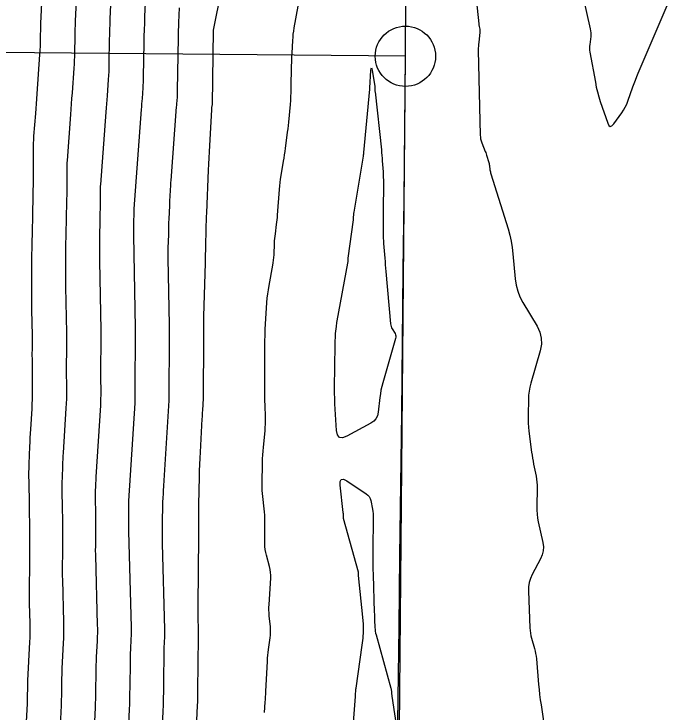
# Model space of a CAD drawing. Extents: x 1768942 to 1774819, y 723037 to 732099.
# Drawn here: x 1770555.6 to 1770610.2, y 731308.8 to 731366.6 of the extents above; entities that cross this region are included whole.
import ezdxf

# ---------------------------------------------------------------- set-up
doc = ezdxf.new("R2010")
doc.units = 0
doc.layers.add('R_Contours', color=7, linetype='Continuous')
doc.layers.add('R_Horz Alg', color=7, linetype='Continuous')

msp = doc.modelspace()

# ---------------------------------------------------------------- linework, layer by layer
at = {"layer": 'R_Contours'}
for points in [[(1770561.018, 731373.3), (1770560.682, 731366.042), (1770560.668, 731365.718), (1770560.657, 731365.394), (1770560.648, 731365.069), (1770560.642, 731364.745), (1770560.621, 731363.447), (1770560.614, 731363.122), (1770560.602, 731362.798), (1770560.585, 731362.474), (1770560.564, 731362.15), (1770560.413, 731360.1), (1770560.38, 731359.651), (1770560.347, 731359.201), (1770560.314, 731358.752), (1770560.28, 731358.303), (1770559.997, 731354.514), (1770559.983, 731354.304), (1770559.974, 731354.093), (1770559.969, 731353.883), (1770559.969, 731353.672), (1770559.977, 731352.828), (1770559.978, 731352.617), (1770559.978, 731352.406), (1770559.976, 731352.195), (1770559.972, 731351.984), (1770559.93, 731349.88), (1770559.925, 731349.646), (1770559.92, 731349.413), (1770559.915, 731349.179), (1770559.909, 731348.946), (1770559.886, 731348.012), (1770559.881, 731347.778), (1770559.877, 731347.545), (1770559.874, 731347.311), (1770559.873, 731347.078), (1770559.868, 731345.439), (1770559.868, 731345.088), (1770559.869, 731344.737), (1770559.873, 731344.386), (1770559.878, 731344.034), (1770559.943, 731340.221), (1770559.947, 731339.974), (1770559.948, 731339.728), (1770559.949, 731339.482), (1770559.948, 731339.236), (1770559.94, 731338.251), (1770559.938, 731338.004), (1770559.937, 731337.758), (1770559.938, 731337.512), (1770559.939, 731337.265), (1770559.951, 731335.496), (1770559.95, 731335.119), (1770559.943, 731334.742), (1770559.929, 731334.366), (1770559.909, 731333.989), (1770559.677, 731330.261), (1770559.661, 731330), (1770559.647, 731329.739), (1770559.635, 731329.478), (1770559.624, 731329.217), (1770559.582, 731328.172), (1770559.574, 731327.911), (1770559.569, 731327.65), (1770559.568, 731327.389), (1770559.572, 731327.128), (1770559.601, 731325.704), (1770559.607, 731325.383), (1770559.612, 731325.062), (1770559.615, 731324.742), (1770559.617, 731324.421), (1770559.621, 731323.042), (1770559.622, 731322.77), (1770559.621, 731322.497), (1770559.619, 731322.224), (1770559.616, 731321.952), (1770559.601, 731320.861), (1770559.598, 731320.588), (1770559.599, 731320.315), (1770559.602, 731320.043), (1770559.608, 731319.77), (1770559.705, 731316.234), (1770559.713, 731315.799), (1770559.711, 731315.363), (1770559.702, 731314.928), (1770559.683, 731314.493), (1770559.574, 731312.391), (1770559.562, 731312.136), (1770559.553, 731311.881), (1770559.547, 731311.627), (1770559.543, 731311.372), (1770559.533, 731310.352), (1770559.529, 731310.097), (1770559.523, 731309.842), (1770559.515, 731309.587), (1770559.504, 731309.332), (1770559.32, 731305.469)], [(1770563.851, 731372.589), (1770563.557, 731366.236), (1770563.538, 731365.802), (1770563.523, 731365.367), (1770563.511, 731364.932), (1770563.503, 731364.497), (1770563.472, 731362.563), (1770563.465, 731362.225), (1770563.452, 731361.888), (1770563.435, 731361.551), (1770563.412, 731361.214), (1770563.314, 731359.866), (1770563.289, 731359.529), (1770563.264, 731359.193), (1770563.239, 731358.856), (1770563.214, 731358.519), (1770562.764, 731352.511), (1770562.756, 731352.383), (1770562.75, 731352.255), (1770562.747, 731352.127), (1770562.747, 731352), (1770562.752, 731351.488), (1770562.753, 731351.36), (1770562.752, 731351.232), (1770562.751, 731351.104), (1770562.749, 731350.976), (1770562.723, 731349.699), (1770562.72, 731349.558), (1770562.717, 731349.416), (1770562.714, 731349.275), (1770562.711, 731349.133), (1770562.697, 731348.567), (1770562.694, 731348.425), (1770562.691, 731348.283), (1770562.69, 731348.142), (1770562.689, 731348), (1770562.686, 731347.006), (1770562.686, 731346.793), (1770562.687, 731346.58), (1770562.689, 731346.367), (1770562.692, 731346.154), (1770562.79, 731340.428), (1770562.794, 731340.092), (1770562.797, 731339.757), (1770562.797, 731339.421), (1770562.796, 731339.086), (1770562.784, 731337.648), (1770562.782, 731337.36), (1770562.782, 731337.072), (1770562.782, 731336.784), (1770562.783, 731336.497), (1770562.791, 731335.345), (1770562.79, 731335.057), (1770562.785, 731334.77), (1770562.774, 731334.482), (1770562.759, 731334.195), (1770562.391, 731328.285), (1770562.382, 731328.123), (1770562.373, 731327.96), (1770562.365, 731327.798), (1770562.358, 731327.636), (1770562.332, 731326.987), (1770562.327, 731326.825), (1770562.324, 731326.662), (1770562.324, 731326.5), (1770562.326, 731326.337), (1770562.344, 731325.453), (1770562.348, 731325.253), (1770562.351, 731325.054), (1770562.353, 731324.855), (1770562.354, 731324.656), (1770562.357, 731323.799), (1770562.357, 731323.629), (1770562.357, 731323.46), (1770562.355, 731323.291), (1770562.353, 731323.121), (1770562.344, 731322.443), (1770562.343, 731322.274), (1770562.343, 731322.104), (1770562.345, 731321.935), (1770562.349, 731321.766), (1770562.506, 731316.029), (1770562.511, 731315.694), (1770562.511, 731315.359), (1770562.503, 731315.023), (1770562.489, 731314.688), (1770562.419, 731313.347), (1770562.404, 731313.012), (1770562.392, 731312.677), (1770562.383, 731312.341), (1770562.378, 731312.006), (1770562.364, 731310.572), (1770562.359, 731310.222), (1770562.351, 731309.871), (1770562.339, 731309.521), (1770562.324, 731309.17), (1770562.051, 731303.452)], [(1770593.414, 731372.602), (1770594.121, 731365.835), (1770594.128, 731365.777), (1770594.137, 731365.719), (1770594.147, 731365.661), (1770594.159, 731365.603), (1770594.212, 731365.373), (1770594.222, 731365.316), (1770594.228, 731365.258), (1770594.228, 731365.2), (1770594.223, 731365.142), (1770594.119, 731364.293), (1770594.102, 731364.132), (1770594.091, 731363.97), (1770594.086, 731363.809), (1770594.087, 731363.647), (1770594.247, 731356.611), (1770594.258, 731356.448), (1770594.283, 731356.287), (1770594.322, 731356.129), (1770594.376, 731355.974), (1770594.661, 731355.249), (1770594.699, 731355.151), (1770594.734, 731355.052), (1770594.768, 731354.953), (1770594.8, 731354.852), (1770594.933, 731354.417), (1770594.957, 731354.332), (1770594.977, 731354.247), (1770594.994, 731354.161), (1770595.008, 731354.074), (1770595.055, 731353.726), (1770595.069, 731353.64), (1770595.086, 731353.554), (1770595.107, 731353.469), (1770595.131, 731353.384), (1770596.549, 731348.826), (1770596.691, 731348.321), (1770596.806, 731347.811), (1770596.895, 731347.296), (1770596.956, 731346.775), (1770597.145, 731344.681), (1770597.22, 731344.167), (1770597.351, 731343.67), (1770597.538, 731343.192), (1770597.78, 731342.732), (1770598.957, 731340.766), (1770599.188, 731340.281), (1770599.308, 731339.781), (1770599.318, 731339.267), (1770599.218, 731338.739), (1770598.435, 731336.039), (1770598.353, 731335.716), (1770598.292, 731335.39), (1770598.254, 731335.061), (1770598.236, 731334.728), (1770598.211, 731333.39), (1770598.211, 731333.056), (1770598.224, 731332.722), (1770598.248, 731332.389), (1770598.285, 731332.057), (1770598.51, 731330.33), (1770598.545, 731330.079), (1770598.585, 731329.829), (1770598.628, 731329.579), (1770598.676, 731329.33), (1770598.878, 731328.335), (1770598.921, 731328.086), (1770598.95, 731327.835), (1770598.965, 731327.584), (1770598.966, 731327.331), (1770598.931, 731325.854), (1770598.933, 731325.524), (1770598.954, 731325.196), (1770598.996, 731324.87), (1770599.057, 731324.546), (1770599.433, 731322.842), (1770599.48, 731322.49), (1770599.465, 731322.146), (1770599.387, 731321.811), (1770599.246, 731321.485), (1770598.559, 731320.196), (1770598.411, 731319.869), (1770598.309, 731319.531), (1770598.254, 731319.182), (1770598.245, 731318.822), (1770598.371, 731315.769), (1770598.386, 731315.55), (1770598.414, 731315.334), (1770598.454, 731315.12), (1770598.507, 731314.907), (1770598.742, 731314.062), (1770598.795, 731313.85), (1770598.839, 731313.635), (1770598.873, 731313.42), (1770598.898, 731313.202), (1770599.084, 731311.088), (1770599.125, 731310.663), (1770599.173, 731310.239), (1770599.227, 731309.815), (1770599.288, 731309.393), (1770599.552, 731307.647)], [(1770558.018, 731370.409), (1770557.807, 731365.848), (1770557.798, 731365.634), (1770557.791, 731365.42), (1770557.785, 731365.206), (1770557.781, 731364.992), (1770557.767, 731364.136), (1770557.763, 731363.922), (1770557.755, 731363.708), (1770557.743, 731363.494), (1770557.729, 731363.28), (1770557.491, 731360.03), (1770557.461, 731359.62), (1770557.431, 731359.21), (1770557.4, 731358.801), (1770557.37, 731358.391), (1770557.229, 731356.518), (1770557.21, 731356.225), (1770557.198, 731355.931), (1770557.191, 731355.638), (1770557.191, 731355.344), (1770557.202, 731354.168), (1770557.203, 731353.874), (1770557.203, 731353.58), (1770557.2, 731353.286), (1770557.195, 731352.992), (1770557.136, 731350.06), (1770557.13, 731349.734), (1770557.123, 731349.409), (1770557.115, 731349.084), (1770557.107, 731348.758), (1770557.075, 731347.457), (1770557.068, 731347.132), (1770557.062, 731346.807), (1770557.059, 731346.481), (1770557.057, 731346.156), (1770557.05, 731343.692), (1770557.05, 731343.292), (1770557.051, 731342.893), (1770557.055, 731342.494), (1770557.061, 731342.095), (1770557.097, 731340.014), (1770557.099, 731339.857), (1770557.1, 731339.7), (1770557.1, 731339.543), (1770557.099, 731339.386), (1770557.094, 731338.758), (1770557.093, 731338.601), (1770557.093, 731338.444), (1770557.093, 731338.287), (1770557.094, 731338.129), (1770557.111, 731335.515), (1770557.11, 731335.115), (1770557.103, 731334.715), (1770557.088, 731334.315), (1770557.067, 731333.915), (1770556.962, 731332.237), (1770556.941, 731331.878), (1770556.922, 731331.518), (1770556.904, 731331.158), (1770556.889, 731330.798), (1770556.832, 731329.358), (1770556.82, 731328.998), (1770556.814, 731328.638), (1770556.813, 731328.278), (1770556.818, 731327.918), (1770556.858, 731325.955), (1770556.866, 731325.513), (1770556.872, 731325.071), (1770556.877, 731324.629), (1770556.879, 731324.186), (1770556.886, 731322.286), (1770556.886, 731321.91), (1770556.885, 731321.534), (1770556.883, 731321.158), (1770556.878, 731320.782), (1770556.858, 731319.278), (1770556.854, 731318.902), (1770556.855, 731318.527), (1770556.859, 731318.151), (1770556.868, 731317.775), (1770556.912, 731316.157), (1770556.919, 731315.762), (1770556.918, 731315.368), (1770556.909, 731314.973), (1770556.893, 731314.579), (1770556.728, 731311.404), (1770556.72, 731311.245), (1770556.714, 731311.086), (1770556.71, 731310.927), (1770556.708, 731310.768), (1770556.702, 731310.131), (1770556.699, 731309.972), (1770556.696, 731309.812), (1770556.69, 731309.653), (1770556.683, 731309.494), (1770556.588, 731307.485)], [(1770566.587, 731369.793), (1770566.431, 731366.43), (1770566.408, 731365.885), (1770566.389, 731365.34), (1770566.375, 731364.795), (1770566.364, 731364.25), (1770566.319, 731361.427), (1770566.314, 731361.203), (1770566.306, 731360.978), (1770566.294, 731360.754), (1770566.279, 731360.529), (1770566.214, 731359.632), (1770566.197, 731359.408), (1770566.181, 731359.184), (1770566.164, 731358.959), (1770566.147, 731358.735), (1770565.531, 731350.507), (1770565.528, 731350.462), (1770565.526, 731350.417), (1770565.525, 731350.372), (1770565.525, 731350.327), (1770565.527, 731350.148), (1770565.527, 731350.103), (1770565.527, 731350.058), (1770565.527, 731350.013), (1770565.526, 731349.968), (1770565.517, 731349.519), (1770565.516, 731349.47), (1770565.515, 731349.42), (1770565.514, 731349.37), (1770565.512, 731349.32), (1770565.508, 731349.121), (1770565.506, 731349.072), (1770565.506, 731349.022), (1770565.505, 731348.972), (1770565.505, 731348.922), (1770565.504, 731348.573), (1770565.504, 731348.498), (1770565.504, 731348.423), (1770565.505, 731348.349), (1770565.506, 731348.274), (1770565.636, 731340.635), (1770565.642, 731340.21), (1770565.645, 731339.785), (1770565.646, 731339.36), (1770565.644, 731338.935), (1770565.627, 731336.784), (1770565.625, 731336.585), (1770565.625, 731336.387), (1770565.625, 731336.188), (1770565.626, 731335.989), (1770565.631, 731335.194), (1770565.631, 731334.996), (1770565.627, 731334.797), (1770565.62, 731334.599), (1770565.609, 731334.4), (1770565.106, 731326.308), (1770565.102, 731326.245), (1770565.099, 731326.182), (1770565.096, 731326.118), (1770565.093, 731326.055), (1770565.083, 731325.801), (1770565.081, 731325.738), (1770565.08, 731325.674), (1770565.08, 731325.611), (1770565.08, 731325.547), (1770565.087, 731325.202), (1770565.089, 731325.124), (1770565.09, 731325.046), (1770565.091, 731324.968), (1770565.091, 731324.89), (1770565.092, 731324.555), (1770565.092, 731324.489), (1770565.092, 731324.423), (1770565.092, 731324.357), (1770565.091, 731324.291), (1770565.087, 731324.026), (1770565.087, 731323.96), (1770565.087, 731323.893), (1770565.088, 731323.827), (1770565.089, 731323.761), (1770565.306, 731315.825), (1770565.31, 731315.589), (1770565.31, 731315.354), (1770565.304, 731315.119), (1770565.295, 731314.883), (1770565.246, 731313.943), (1770565.235, 731313.707), (1770565.226, 731313.472), (1770565.22, 731313.237), (1770565.217, 731313.001), (1770565.195, 731310.793), (1770565.189, 731310.347), (1770565.178, 731309.901), (1770565.163, 731309.454), (1770565.144, 731309.008), (1770564.783, 731301.435)], [(1770570.757, 731308.105), (1770570.816, 731309.341), (1770570.829, 731309.65), (1770570.839, 731309.959), (1770570.847, 731310.268), (1770570.851, 731310.578), (1770570.894, 731314.992), (1770570.895, 731315.028), (1770570.895, 731315.063), (1770570.897, 731315.098), (1770570.898, 731315.133), (1770570.906, 731315.274), (1770570.907, 731315.31), (1770570.908, 731315.345), (1770570.908, 731315.38), (1770570.907, 731315.415), (1770570.868, 731316.842), (1770570.863, 731317.091), (1770570.86, 731317.341), (1770570.859, 731317.59), (1770570.862, 731317.84), (1770570.894, 731320.254), (1770570.9, 731320.732), (1770570.905, 731321.21), (1770570.908, 731321.688), (1770570.91, 731322.166), (1770570.915, 731324.078), (1770570.917, 731324.556), (1770570.921, 731325.034), (1770570.927, 731325.512), (1770570.934, 731325.99), (1770570.972, 731328.272), (1770570.983, 731328.789), (1770571, 731329.306), (1770571.021, 731329.823), (1770571.048, 731330.34), (1770571.204, 731333.087), (1770571.215, 731333.264), (1770571.225, 731333.44), (1770571.236, 731333.617), (1770571.246, 731333.793), (1770571.31, 731334.811), (1770571.311, 731334.832), (1770571.312, 731334.852), (1770571.312, 731334.872), (1770571.312, 731334.893), (1770571.311, 731334.975), (1770571.311, 731334.995), (1770571.311, 731335.015), (1770571.311, 731335.036), (1770571.312, 731335.056), (1770571.347, 731339.497), (1770571.348, 731339.669), (1770571.348, 731339.842), (1770571.347, 731340.014), (1770571.344, 731340.187), (1770571.332, 731340.878), (1770571.33, 731341.05), (1770571.33, 731341.223), (1770571.332, 731341.395), (1770571.336, 731341.568), (1770571.462, 731346.025), (1770571.472, 731346.371), (1770571.48, 731346.717), (1770571.489, 731347.063), (1770571.497, 731347.409), (1770571.527, 731348.793), (1770571.535, 731349.139), (1770571.546, 731349.485), (1770571.558, 731349.831), (1770571.572, 731350.177), (1770571.727, 731353.7), (1770571.75, 731354.21), (1770571.774, 731354.72), (1770571.8, 731355.229), (1770571.827, 731355.739), (1770571.99, 731358.706), (1770571.993, 731358.751), (1770571.997, 731358.795), (1770572.001, 731358.839), (1770572.007, 731358.884), (1770572.042, 731359.143), (1770572.043, 731359.154), (1770572.044, 731359.168), (1770572.045, 731359.177), (1770572.143, 731365.261), (1770572.143, 731365.27), (1770572.144, 731365.282), (1770572.145, 731365.289), (1770572.149, 731365.313), (1770572.15, 731365.316), (1770572.814, 731368.617)], [(1770602.692, 731368.385), (1770603.369, 731365.408), (1770603.398, 731365.249), (1770603.414, 731365.09), (1770603.415, 731364.93), (1770603.402, 731364.769), (1770603.322, 731364.124), (1770603.309, 731363.963), (1770603.307, 731363.802), (1770603.317, 731363.642), (1770603.34, 731363.481), (1770603.788, 731360.981), (1770603.867, 731360.58), (1770603.962, 731360.183), (1770604.072, 731359.79), (1770604.198, 731359.401), (1770604.813, 731357.608), (1770604.913, 731357.404), (1770605.031, 731357.324), (1770605.167, 731357.367), (1770605.321, 731357.534), (1770605.975, 731358.446), (1770606.129, 731358.679), (1770606.267, 731358.921), (1770606.387, 731359.171), (1770606.49, 731359.431), (1770606.909, 731360.607), (1770607.013, 731360.89), (1770607.12, 731361.172), (1770607.232, 731361.452), (1770607.348, 731361.73), (1770610.332, 731368.734)], [(1770567.61, 731301.417), (1770567.964, 731308.846), (1770567.987, 731309.388), (1770568.005, 731309.93), (1770568.018, 731310.472), (1770568.026, 731311.014), (1770568.055, 731313.997), (1770568.057, 731314.132), (1770568.061, 731314.267), (1770568.066, 731314.403), (1770568.072, 731314.538), (1770568.1, 731315.079), (1770568.106, 731315.214), (1770568.109, 731315.349), (1770568.109, 731315.485), (1770568.107, 731315.62), (1770567.912, 731322.753), (1770567.909, 731322.881), (1770567.907, 731323.008), (1770567.907, 731323.136), (1770567.908, 731323.264), (1770567.915, 731323.777), (1770567.917, 731323.903), (1770567.918, 731324.03), (1770567.919, 731324.156), (1770567.919, 731324.282), (1770567.921, 731324.787), (1770567.921, 731324.913), (1770567.922, 731325.039), (1770567.924, 731325.165), (1770567.926, 731325.291), (1770567.936, 731325.894), (1770567.939, 731326.03), (1770567.943, 731326.167), (1770567.949, 731326.303), (1770567.956, 731326.44), (1770567.987, 731326.985), (1770567.995, 731327.121), (1770568.003, 731327.258), (1770568.011, 731327.394), (1770568.019, 731327.531), (1770568.459, 731334.606), (1770568.465, 731334.715), (1770568.469, 731334.824), (1770568.471, 731334.934), (1770568.472, 731335.044), (1770568.469, 731335.482), (1770568.468, 731335.591), (1770568.468, 731335.701), (1770568.468, 731335.811), (1770568.469, 731335.92), (1770568.492, 731338.785), (1770568.495, 731339.299), (1770568.494, 731339.813), (1770568.49, 731340.327), (1770568.483, 731340.841), (1770568.388, 731346.413), (1770568.385, 731346.629), (1770568.385, 731346.845), (1770568.388, 731347.06), (1770568.393, 731347.276), (1770568.423, 731348.354), (1770568.426, 731348.463), (1770568.429, 731348.571), (1770568.431, 731348.68), (1770568.434, 731348.789), (1770568.443, 731349.224), (1770568.446, 731349.333), (1770568.449, 731349.442), (1770568.453, 731349.55), (1770568.458, 731349.659), (1770568.505, 731350.733), (1770568.513, 731350.91), (1770568.521, 731351.087), (1770568.53, 731351.264), (1770568.54, 731351.441), (1770568.578, 731352.149), (1770568.589, 731352.325), (1770568.6, 731352.502), (1770568.611, 731352.679), (1770568.624, 731352.856), (1770569.081, 731358.951), (1770569.089, 731359.063), (1770569.097, 731359.175), (1770569.106, 731359.286), (1770569.114, 731359.398), (1770569.147, 731359.845), (1770569.154, 731359.956), (1770569.16, 731360.068), (1770569.164, 731360.18), (1770569.166, 731360.292), (1770569.236, 731364.7), (1770569.242, 731365.007), (1770569.25, 731365.314), (1770569.261, 731365.62), (1770569.274, 731365.927), (1770569.331, 731367.154)], [(1770576.359, 731308.766), (1770576.426, 731309.625), (1770576.442, 731309.839), (1770576.456, 731310.054), (1770576.469, 731310.269), (1770576.48, 731310.484), (1770576.604, 731313.017), (1770576.618, 731313.257), (1770576.638, 731313.496), (1770576.664, 731313.735), (1770576.696, 731313.973), (1770576.837, 731314.942), (1770576.863, 731315.171), (1770576.875, 731315.4), (1770576.872, 731315.629), (1770576.855, 731315.859), (1770576.758, 731316.778), (1770576.739, 731317.008), (1770576.729, 731317.238), (1770576.73, 731317.469), (1770576.74, 731317.699), (1770576.883, 731319.882), (1770576.889, 731320.126), (1770576.874, 731320.368), (1770576.84, 731320.607), (1770576.785, 731320.845), (1770576.524, 731321.79), (1770576.468, 731322.028), (1770576.427, 731322.268), (1770576.403, 731322.51), (1770576.395, 731322.754), (1770576.396, 731324.603), (1770576.392, 731324.86), (1770576.381, 731325.117), (1770576.363, 731325.373), (1770576.337, 731325.629), (1770576.218, 731326.651), (1770576.192, 731326.907), (1770576.176, 731327.163), (1770576.168, 731327.42), (1770576.169, 731327.677), (1770576.204, 731329.468), (1770576.213, 731329.787), (1770576.229, 731330.105), (1770576.251, 731330.423), (1770576.279, 731330.74), (1770576.412, 731332.103), (1770576.434, 731332.373), (1770576.447, 731332.644), (1770576.452, 731332.914), (1770576.447, 731333.185), (1770576.411, 731334.27), (1770576.403, 731334.541), (1770576.397, 731334.812), (1770576.394, 731335.083), (1770576.392, 731335.354), (1770576.391, 731337.07), (1770576.391, 731337.355), (1770576.391, 731337.64), (1770576.392, 731337.926), (1770576.393, 731338.211), (1770576.397, 731339.351), (1770576.4, 731339.636), (1770576.407, 731339.921), (1770576.419, 731340.206), (1770576.434, 731340.491), (1770576.571, 731342.727), (1770576.599, 731343.083), (1770576.636, 731343.438), (1770576.685, 731343.792), (1770576.744, 731344.144), (1770577.052, 731345.815), (1770577.088, 731346.034), (1770577.117, 731346.255), (1770577.139, 731346.475), (1770577.153, 731346.697), (1770577.196, 731347.639), (1770577.207, 731347.835), (1770577.223, 731348.03), (1770577.242, 731348.225), (1770577.266, 731348.42), (1770577.369, 731349.197), (1770577.393, 731349.392), (1770577.415, 731349.587), (1770577.433, 731349.782), (1770577.449, 731349.977), (1770577.606, 731352.102), (1770577.631, 731352.392), (1770577.662, 731352.68), (1770577.7, 731352.968), (1770577.744, 731353.255), (1770577.941, 731354.44), (1770577.984, 731354.708), (1770578.026, 731354.977), (1770578.065, 731355.246), (1770578.103, 731355.515), (1770578.248, 731356.593), (1770578.283, 731356.863), (1770578.316, 731357.133), (1770578.345, 731357.403), (1770578.372, 731357.674), (1770578.51, 731359.132), (1770578.538, 731359.466), (1770578.56, 731359.8), (1770578.575, 731360.134), (1770578.584, 731360.469), (1770578.614, 731362.364), (1770578.62, 731362.625), (1770578.628, 731362.887), (1770578.638, 731363.148), (1770578.652, 731363.409), (1770578.71, 731364.454), (1770578.729, 731364.715), (1770578.755, 731364.975), (1770578.79, 731365.233), (1770578.832, 731365.491), (1770579.157, 731367.296)], [(1770583.566, 731305.756), (1770583.904, 731310.078), (1770583.909, 731310.135), (1770583.912, 731310.192), (1770583.916, 731310.249), (1770583.919, 731310.305), (1770583.93, 731310.533), (1770583.933, 731310.589), (1770583.938, 731310.646), (1770583.944, 731310.702), (1770583.952, 731310.759), (1770584.47, 731314.323), (1770584.537, 731314.905), (1770584.567, 731315.488), (1770584.56, 731316.071), (1770584.516, 731316.656), (1770584.15, 731320.12), (1770584.148, 731320.142), (1770584.147, 731320.164), (1770584.147, 731320.187), (1770584.148, 731320.209), (1770584.154, 731320.299), (1770584.155, 731320.321), (1770584.153, 731320.343), (1770584.15, 731320.365), (1770584.145, 731320.387), (1770582.926, 731324.819), (1770582.916, 731324.86), (1770582.909, 731324.901), (1770582.905, 731324.943), (1770582.903, 731324.985), (1770582.903, 731325.154), (1770582.903, 731325.196), (1770582.901, 731325.238), (1770582.898, 731325.28), (1770582.894, 731325.322), (1770582.628, 731327.604), (1770582.63, 731327.912), (1770582.722, 731328.071), (1770582.906, 731328.082), (1770583.181, 731327.946), (1770584.799, 731326.884), (1770584.938, 731326.773), (1770585.047, 731326.642), (1770585.126, 731326.491), (1770585.176, 731326.321), (1770585.316, 731325.598), (1770585.346, 731325.418), (1770585.367, 731325.236), (1770585.379, 731325.053), (1770585.381, 731324.87), (1770585.347, 731322.195), (1770585.344, 731321.689), (1770585.346, 731321.182), (1770585.354, 731320.675), (1770585.367, 731320.168), (1770585.468, 731317.064), (1770585.473, 731316.906), (1770585.479, 731316.748), (1770585.485, 731316.59), (1770585.491, 731316.432), (1770585.517, 731315.8), (1770585.528, 731315.642), (1770585.548, 731315.486), (1770585.577, 731315.332), (1770585.615, 731315.179), (1770586.839, 731310.773), (1770586.852, 731310.719), (1770586.864, 731310.664), (1770586.873, 731310.609), (1770586.879, 731310.553), (1770586.899, 731310.328), (1770586.904, 731310.272), (1770586.91, 731310.216), (1770586.917, 731310.16), (1770586.925, 731310.105), (1770588.425, 731300.21)]]:
    msp.add_lwpolyline(points, dxfattribs=at)
msp.add_lwpolyline([(1770586.839, 731340.845), (1770586.866, 731340.74), (1770586.906, 731340.64), (1770586.957, 731340.543), (1770587.184, 731340.163), (1770587.23, 731340.067), (1770587.254, 731339.968), (1770587.256, 731339.866), (1770587.236, 731339.761), (1770586.168, 731336.079), (1770586.088, 731335.779), (1770586.021, 731335.478), (1770585.968, 731335.173), (1770585.927, 731334.866), (1770585.792, 731333.632), (1770585.729, 731333.344), (1770585.605, 731333.096), (1770585.421, 731332.889), (1770585.178, 731332.722), (1770583.179, 731331.648), (1770582.833, 731331.519), (1770582.577, 731331.554), (1770582.412, 731331.753), (1770582.339, 731332.115), (1770582.225, 731333.891), (1770582.201, 731334.335), (1770582.186, 731334.78), (1770582.179, 731335.224), (1770582.181, 731335.669), (1770582.231, 731339.205), (1770582.232, 731339.286), (1770582.233, 731339.367), (1770582.234, 731339.448), (1770582.236, 731339.529), (1770582.241, 731339.853), (1770582.243, 731339.934), (1770582.248, 731340.014), (1770582.254, 731340.095), (1770582.262, 731340.175), (1770582.323, 731340.731), (1770582.338, 731340.85), (1770582.354, 731340.969), (1770582.373, 731341.087), (1770582.393, 731341.206), (1770583.273, 731345.99), (1770583.279, 731346.024), (1770583.283, 731346.058), (1770583.287, 731346.093), (1770583.289, 731346.128), (1770583.295, 731346.267), (1770583.297, 731346.302), (1770583.3, 731346.337), (1770583.303, 731346.372), (1770583.308, 731346.406), (1770583.73, 731349.594), (1770583.737, 731349.645), (1770583.742, 731349.697), (1770583.747, 731349.748), (1770583.751, 731349.8), (1770583.767, 731350.006), (1770583.771, 731350.057), (1770583.777, 731350.109), (1770583.783, 731350.16), (1770583.791, 731350.211), (1770584.564, 731354.864), (1770584.568, 731354.889), (1770584.572, 731354.914), (1770584.576, 731354.939), (1770584.579, 731354.964), (1770584.593, 731355.066), (1770584.596, 731355.091), (1770584.599, 731355.116), (1770584.602, 731355.142), (1770584.604, 731355.167), (1770585.099, 731360.407), (1770585.1, 731360.417), (1770585.1, 731360.427), (1770585.101, 731360.437), (1770585.101, 731360.447), (1770585.102, 731360.488), (1770585.102, 731360.498), (1770585.102, 731360.508), (1770585.103, 731360.519), (1770585.103, 731360.529), (1770585.183, 731361.96), (1770585.199, 731362.134), (1770585.222, 731362.193), (1770585.25, 731362.137), (1770585.285, 731361.966), (1770585.5, 731360.67), (1770585.505, 731360.631), (1770585.51, 731360.592), (1770585.513, 731360.553), (1770585.514, 731360.514), (1770585.518, 731360.357), (1770585.519, 731360.318), (1770585.521, 731360.279), (1770585.524, 731360.239), (1770585.528, 731360.2), (1770586.052, 731355.378), (1770586.076, 731355.152), (1770586.097, 731354.925), (1770586.115, 731354.699), (1770586.132, 731354.472), (1770586.193, 731353.565), (1770586.206, 731353.339), (1770586.214, 731353.112), (1770586.219, 731352.885), (1770586.219, 731352.658), (1770586.195, 731350.307), (1770586.193, 731350.084), (1770586.192, 731349.861), (1770586.192, 731349.637), (1770586.193, 731349.414), (1770586.2, 731348.52), (1770586.203, 731348.297), (1770586.211, 731348.074), (1770586.223, 731347.851), (1770586.238, 731347.628), (1770586.336, 731346.405), (1770586.358, 731346.127), (1770586.381, 731345.849), (1770586.405, 731345.571), (1770586.43, 731345.293), (1770586.823, 731340.953)], close=True, dxfattribs=at)
at = {"layer": 'R_Horz Alg'}
for p, q in [((1770588.048, 731363.138), (1770592.741, 731879.815)), ((1770584.608, 730984.478), (1770588.048, 731363.138))]:
    msp.add_line(p, q, dxfattribs=at)
msp.add_lwpolyline([(1770588.048, 731363.138), (1770468.053, 731364.228)], dxfattribs=at)
msp.add_circle((1770588.048, 731363.138), 2.5, dxfattribs=at)
msp.add_arc((1759129.36, 731467.219), 11459.16, 355.6942048, 359.4795914, dxfattribs=at)

doc.saveas('drawing.dxf')
